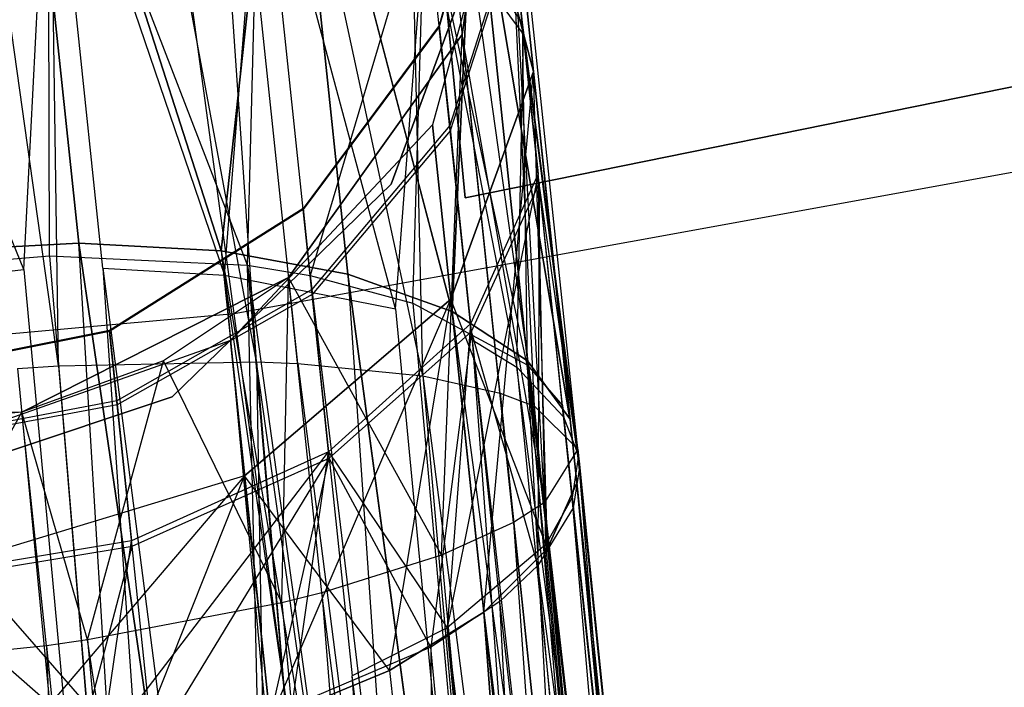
# Model space of a CAD drawing. Extents: x 0.3 to 7.1, y -3.38 to 3.38.
# Tile 351 of 604: x 3.88 to 4.03, y -1.63 to -1.53. Entities that reach past the tile are written whole.
import ezdxf

# ---------------------------------------------------------------- set-up
doc = ezdxf.new("R2010")
doc.units = 0
doc.header["$LTSCALE"] = 2.54
doc.layers.get('0').update_dxf_attribs({"linetype": 'CONTINUOUS'})

# ---------------------------------------------------------------- blocks, each defined once
blk = doc.blocks.new('SINGLES_AVVSTL_STL')
at = {"color": 0}
for p, q in [((3.88132, -1.58188, 61.32648), (3.85471, -1.39184, 61.32545)), ((3.88132, -1.58188, 61.32648), (3.85471, -1.39184, 61.32545)), ((3.91303, -1.58124, 61.33827), (3.87859, -1.39513, 61.33122)), ((3.91303, -1.58124, 61.33827), (3.87859, -1.39513, 61.33122)), ((3.88132, -1.58188, 61.32648), (3.87859, -1.39513, 61.33122)), ((3.88132, -1.58188, 61.32648), (3.87859, -1.39513, 61.33122)), ((3.93967, -1.58348, 61.36034), (3.90099, -1.40404, 61.34243)), ((3.91966, -1.5815, 61.34244), (3.90099, -1.40404, 61.34243)), ((3.93967, -1.58348, 61.36034), (3.90099, -1.40404, 61.34243)), ((3.91966, -1.5815, 61.34244), (3.90099, -1.40404, 61.34243)), ((3.91303, -1.58124, 61.33827), (3.90099, -1.40404, 61.34243)), ((3.91303, -1.58124, 61.33827), (3.90099, -1.40404, 61.34243)), ((3.90944, -1.57351, 5.1494), (3.88664, -1.40514, 5.30457)), ((3.90944, -1.57351, 5.1494), (3.88664, -1.40514, 5.30457)), ((3.95757, -1.58835, 61.3901), (3.9363, -1.43635, 61.37825)), ((3.95207, -1.58625, 61.37828), (3.9363, -1.43635, 61.37825)), ((3.95757, -1.58835, 61.3901), (3.9363, -1.43635, 61.37825)), ((3.95207, -1.58625, 61.37828), (3.9363, -1.43635, 61.37825)), ((3.93967, -1.58348, 61.36034), (3.9363, -1.43635, 61.37825)), ((3.93967, -1.58348, 61.36034), (3.9363, -1.43635, 61.37825)), ((3.87362, -1.45811, 20.15803), (3.88456, -1.56222, 20.07569)), ((3.87362, -1.45811, 20.15803), (3.88456, -1.56222, 20.07569)), ((3.87362, -1.45811, 20.15803), (3.90736, -1.56349, 20.08342)), ((3.87362, -1.45811, 20.15803), (3.90736, -1.56349, 20.08342)), ((3.88456, -1.56222, 20.61318), (3.87362, -1.45811, 20.53083)), ((3.88456, -1.56222, 20.61318), (3.87362, -1.45811, 20.53083)), ((3.90736, -1.56349, 20.60545), (3.87362, -1.45811, 20.53083)), ((3.90736, -1.56349, 20.60545), (3.87362, -1.45811, 20.53083)), ((3.93737, -1.46029, 54.83894), (3.94649, -1.555, 54.83894)), ((3.94649, -1.555, 54.63894), (3.93737, -1.46029, 54.63894)), ((3.94649, -1.555, 54.63894), (3.93737, -1.46029, 54.63894)), ((3.93737, -1.46029, 54.83894), (3.94649, -1.555, 54.83894)), ((3.93737, -1.46029, 20.47364), (3.94649, -1.555, 20.47364)), ((3.94649, -1.555, 20.27364), (3.93737, -1.46029, 20.27364)), ((3.94649, -1.555, 20.27364), (3.93737, -1.46029, 20.27364)), ((3.93737, -1.46029, 20.47364), (3.94649, -1.555, 20.47364)), ((3.91757, -1.47091, 20.17199), (3.90736, -1.56349, 20.08342)), ((3.91757, -1.47091, 20.17199), (3.90736, -1.56349, 20.08342)), ((3.90736, -1.56349, 20.60545), (3.91757, -1.47091, 20.51688)), ((3.90736, -1.56349, 20.60545), (3.91757, -1.47091, 20.51688)), ((3.91757, -1.47091, 20.17199), (3.9277, -1.56722, 20.09581)), ((3.91757, -1.47091, 20.17199), (3.9277, -1.56722, 20.09581)), ((3.91757, -1.47091, 20.17199), (3.9444, -1.5732, 20.11213)), ((3.91757, -1.47091, 20.17199), (3.9444, -1.5732, 20.11213)), ((3.9277, -1.56722, 20.59306), (3.91757, -1.47091, 20.51688)), ((3.9277, -1.56722, 20.59306), (3.91757, -1.47091, 20.51688)), ((3.9444, -1.5732, 20.57673), (3.91757, -1.47091, 20.51688)), ((3.9444, -1.5732, 20.57673), (3.91757, -1.47091, 20.51688)), ((3.95067, -1.47981, 54.62158), (3.95562, -1.52689, 54.56178)), ((3.95067, -1.47981, 54.62158), (3.95562, -1.52689, 54.56178)), ((3.94601, -1.52879, 61.75081), (3.95255, -1.48137, 61.75081)), ((3.95255, -1.48137, 61.42473), (3.94601, -1.52879, 61.47119)), ((3.95255, -1.48137, 61.42473), (3.94601, -1.52879, 61.47119)), ((3.94601, -1.52879, 61.75081), (3.95255, -1.48137, 61.75081)), ((3.95581, -1.52874, 54.89016), (3.9508, -1.48108, 54.83106)), ((3.95581, -1.52874, 54.89016), (3.9508, -1.48108, 54.83106)), ((3.9592, -1.60379, 61.45933), (3.95255, -1.48137, 61.42473)), ((3.9592, -1.60379, 61.45933), (3.95255, -1.48137, 61.42473)), ((3.96451, -1.59523, 61.42377), (3.95255, -1.48137, 61.42473)), ((3.96451, -1.59523, 61.42377), (3.95255, -1.48137, 61.42473)), ((3.95757, -1.58835, 61.3901), (3.95255, -1.48137, 61.42473)), ((3.95757, -1.58835, 61.3901), (3.95255, -1.48137, 61.42473)), ((3.91161, -1.56578, 54.46114), (3.87968, -1.48296, 54.50357)), ((3.91161, -1.56578, 54.46114), (3.87968, -1.48296, 54.50357)), ((3.87987, -1.56425, 54.45034), (3.87968, -1.48296, 54.50357)), ((3.87987, -1.56425, 54.45034), (3.87968, -1.48296, 54.50357)), ((3.87576, -1.56647, 55.00151), (3.87994, -1.48546, 54.94895)), ((3.87576, -1.56647, 55.00151), (3.87994, -1.48546, 54.94895)), ((3.87994, -1.48546, 54.94895), (3.90794, -1.56735, 54.99196)), ((3.88843, -1.56625, 54.99902), (3.87994, -1.48546, 54.94895)), ((3.88843, -1.56625, 54.99902), (3.87994, -1.48546, 54.94895)), ((3.87994, -1.48546, 54.94895), (3.90794, -1.56735, 54.99196)), ((3.87576, -1.56647, 55.00151), (3.84332, -1.48708, 54.95151)), ((3.87576, -1.56647, 55.00151), (3.84332, -1.48708, 54.95151)), ((3.91161, -1.56578, 54.46114), (3.91353, -1.49033, 54.51583)), ((3.91161, -1.56578, 54.46114), (3.91353, -1.49033, 54.51583)), ((3.92164, -1.56741, 54.46711), (3.91353, -1.49033, 54.51583)), ((3.92164, -1.56741, 54.46711), (3.91353, -1.49033, 54.51583)), ((3.95198, -1.49227, 54.69898), (3.94232, -1.52738, 54.70392)), ((3.95198, -1.49227, 54.69898), (3.94232, -1.52738, 54.70392)), ((3.90794, -1.56735, 54.99196), (3.91378, -1.4927, 54.93658)), ((3.90794, -1.56735, 54.99196), (3.91378, -1.4927, 54.93658)), ((3.93531, -1.57278, 54.97326), (3.91378, -1.4927, 54.93658)), ((3.93531, -1.57278, 54.97326), (3.91378, -1.4927, 54.93658)), ((3.95201, -1.49252, 54.75301), (3.94234, -1.52758, 54.74775)), ((3.95201, -1.49252, 54.75301), (3.94234, -1.52758, 54.74775)), ((3.95358, -1.49815, 20.30231), (3.94126, -1.5433, 20.31234)), ((3.95358, -1.49815, 20.38656), (3.94126, -1.5433, 20.37653)), ((3.95358, -1.49815, 20.30231), (3.94126, -1.5433, 20.31234)), ((3.95358, -1.49815, 20.38656), (3.94126, -1.5433, 20.37653)), ((3.94782, -1.49857, 20.1967), (3.9444, -1.5732, 20.11213)), ((3.94782, -1.49857, 20.1967), (3.9444, -1.5732, 20.11213)), ((3.9444, -1.5732, 20.57673), (3.94782, -1.49857, 20.49216)), ((3.9444, -1.5732, 20.57673), (3.94782, -1.49857, 20.49216)), ((3.94782, -1.49857, 20.1967), (3.95649, -1.58108, 20.13144)), ((3.94782, -1.49857, 20.1967), (3.95649, -1.58108, 20.13144)), ((3.94782, -1.49857, 20.1967), (3.96327, -1.5904, 20.15262)), ((3.94782, -1.49857, 20.1967), (3.96327, -1.5904, 20.15262)), ((3.94782, -1.49857, 20.1967), (3.95743, -1.53476, 20.22652)), ((3.95649, -1.58108, 20.55742), (3.94782, -1.49857, 20.49216)), ((3.95649, -1.58108, 20.55742), (3.94782, -1.49857, 20.49216)), ((3.96327, -1.5904, 20.53625), (3.94782, -1.49857, 20.49216)), ((3.96327, -1.5904, 20.53625), (3.94782, -1.49857, 20.49216)), ((3.95743, -1.53476, 20.46236), (3.94782, -1.49857, 20.49216)), ((3.94782, -1.49857, 20.1967), (3.95743, -1.53476, 20.22652)), ((3.95743, -1.53476, 20.46236), (3.94782, -1.49857, 20.49216)), ((3.95358, -1.49815, 20.30231), (3.95743, -1.53476, 20.22652)), ((3.95358, -1.49815, 20.30231), (3.95743, -1.53476, 20.22652)), ((3.95743, -1.53476, 20.46236), (3.95358, -1.49815, 20.38656)), ((3.95743, -1.53476, 20.46236), (3.95358, -1.49815, 20.38656)), ((3.94004, -1.50566, 54.53615), (3.92164, -1.56741, 54.46711)), ((3.94004, -1.50566, 54.53615), (3.92164, -1.56741, 54.46711)), ((3.93812, -1.57183, 54.48084), (3.94004, -1.50566, 54.53615)), ((3.93812, -1.57183, 54.48084), (3.94004, -1.50566, 54.53615)), ((3.95639, -1.58171, 54.50723), (3.94004, -1.50566, 54.53615)), ((3.94004, -1.50566, 54.53615), (3.95562, -1.52689, 54.56178)), ((3.95639, -1.58171, 54.50723), (3.94004, -1.50566, 54.53615)), ((3.94004, -1.50566, 54.53615), (3.95562, -1.52689, 54.56178)), ((3.95149, -1.50679, 61.72336), (3.93464, -1.55276, 61.72336)), ((3.93464, -1.55276, 61.52336), (3.95149, -1.50679, 61.52336)), ((3.93464, -1.55276, 61.52336), (3.95149, -1.50679, 61.52336)), ((3.95149, -1.50679, 61.72336), (3.93464, -1.55276, 61.72336)), ((3.93531, -1.57278, 54.97326), (3.94026, -1.5078, 54.91605)), ((3.93531, -1.57278, 54.97326), (3.94026, -1.5078, 54.91605)), ((3.94026, -1.5078, 54.91605), (3.95478, -1.58213, 54.94752)), ((3.95581, -1.52874, 54.89016), (3.94026, -1.5078, 54.91605)), ((3.94761, -1.57773, 54.95919), (3.94026, -1.5078, 54.91605)), ((3.94761, -1.57773, 54.95919), (3.94026, -1.5078, 54.91605)), ((3.94026, -1.5078, 54.91605), (3.95478, -1.58213, 54.94752)), ((3.95581, -1.52874, 54.89016), (3.94026, -1.5078, 54.91605)), ((3.95405, -1.51198, 54.63901), (3.944, -1.54337, 54.65527)), ((3.95405, -1.51198, 54.63901), (3.944, -1.54337, 54.65527)), ((3.95405, -1.51198, 54.63901), (3.95817, -1.55114, 54.58928)), ((3.95405, -1.51198, 54.63901), (3.95817, -1.55114, 54.58928)), ((3.95416, -1.51304, 54.81324), (3.94409, -1.54423, 54.79662)), ((3.95416, -1.51304, 54.81324), (3.94409, -1.54423, 54.79662)), ((3.95833, -1.55268, 54.86239), (3.95416, -1.51304, 54.81324)), ((3.95833, -1.55268, 54.86239), (3.95416, -1.51304, 54.81324)), ((3.96207, -1.58824, 54.52325), (3.95562, -1.52689, 54.56178)), ((3.96438, -1.59433, 54.53752), (3.95562, -1.52689, 54.56178)), ((3.95562, -1.52689, 54.56178), (3.95639, -1.58171, 54.50723)), ((3.96438, -1.59433, 54.53752), (3.95562, -1.52689, 54.56178)), ((3.95562, -1.52689, 54.56178), (3.96454, -1.59544, 54.54008)), ((3.96207, -1.58824, 54.52325), (3.95562, -1.52689, 54.56178)), ((3.95562, -1.52689, 54.56178), (3.95639, -1.58171, 54.50723)), ((3.96362, -1.60298, 54.5569), (3.95562, -1.52689, 54.56178)), ((3.96461, -1.59656, 54.54262), (3.95562, -1.52689, 54.56178)), ((3.96461, -1.59656, 54.54262), (3.95562, -1.52689, 54.56178)), ((3.95562, -1.52689, 54.56178), (3.96454, -1.59544, 54.54008)), ((3.96362, -1.60298, 54.5569), (3.95562, -1.52689, 54.56178)), ((3.94232, -1.52738, 54.70392), (3.92051, -1.55669, 54.70784)), ((3.94232, -1.52738, 54.70392), (3.92051, -1.55669, 54.70784)), ((3.94234, -1.52758, 54.74775), (3.92053, -1.55686, 54.74359)), ((3.94234, -1.52758, 54.74775), (3.92053, -1.55686, 54.74359)), ((3.94232, -1.52738, 54.70392), (3.944, -1.54337, 54.65527)), ((3.94232, -1.52738, 54.70392), (3.944, -1.54337, 54.65527)), ((3.94234, -1.52758, 54.74775), (3.94232, -1.52738, 54.70392)), ((3.94234, -1.52758, 54.74775), (3.94232, -1.52738, 54.70392)), ((3.94409, -1.54423, 54.79662), (3.94234, -1.52758, 54.74775)), ((3.94409, -1.54423, 54.79662), (3.94234, -1.52758, 54.74775)), ((3.95478, -1.58213, 54.94752), (3.95581, -1.52874, 54.89016)), ((3.95478, -1.58213, 54.94752), (3.95581, -1.52874, 54.89016)), ((3.96472, -1.59716, 54.91094), (3.95581, -1.52874, 54.89016)), ((3.95581, -1.52874, 54.89016), (3.96458, -1.59616, 54.91328)), ((3.96472, -1.59716, 54.91094), (3.95581, -1.52874, 54.89016)), ((3.96479, -1.59818, 54.90861), (3.95581, -1.52874, 54.89016)), ((3.96479, -1.59818, 54.90861), (3.95581, -1.52874, 54.89016)), ((3.95833, -1.55268, 54.86239), (3.95581, -1.52874, 54.89016)), ((3.96226, -1.59004, 54.92779), (3.95581, -1.52874, 54.89016)), ((3.96226, -1.59004, 54.92779), (3.95581, -1.52874, 54.89016)), ((3.95581, -1.52874, 54.89016), (3.96458, -1.59616, 54.91328)), ((3.95833, -1.55268, 54.86239), (3.95581, -1.52874, 54.89016)), ((3.91819, -1.56774, 61.75081), (3.94601, -1.52879, 61.75081)), ((3.94601, -1.52879, 61.47119), (3.91819, -1.56774, 61.50702)), ((3.94601, -1.52879, 61.47119), (3.91819, -1.56774, 61.50702)), ((3.91819, -1.56774, 61.75081), (3.94601, -1.52879, 61.75081)), ((3.9427, -1.61222, 61.48909), (3.94601, -1.52879, 61.47119)), ((3.9427, -1.61222, 61.48909), (3.94601, -1.52879, 61.47119)), ((3.95424, -1.60697, 61.47117), (3.94601, -1.52879, 61.47119)), ((3.95424, -1.60697, 61.47117), (3.94601, -1.52879, 61.47119)), ((3.9592, -1.60379, 61.45933), (3.94601, -1.52879, 61.47119)), ((3.9592, -1.60379, 61.45933), (3.94601, -1.52879, 61.47119)), ((3.94601, -1.52879, 61.47119), (3.94601, -1.52879, 61.75081)), ((3.94601, -1.52879, 61.47119), (3.94601, -1.52879, 61.75081)), ((3.94649, -1.555, 54.63894), (4.07358, -1.52914, 54.63894)), ((4.07358, -1.52914, 54.83894), (3.94649, -1.555, 54.83894)), ((4.07358, -1.52914, 54.83894), (3.94649, -1.555, 54.83894)), ((3.94649, -1.555, 54.63894), (4.07358, -1.52914, 54.63894)), ((3.94649, -1.555, 20.27364), (4.07358, -1.52914, 20.27364)), ((4.07358, -1.52914, 20.47364), (3.94649, -1.555, 20.47364)), ((4.07358, -1.52914, 20.47364), (3.94649, -1.555, 20.47364)), ((3.94649, -1.555, 20.27364), (4.07358, -1.52914, 20.27364)), ((3.95743, -1.53476, 20.22652), (3.94419, -1.57119, 20.25459)), ((3.94419, -1.57119, 20.43428), (3.95743, -1.53476, 20.46236)), ((3.95743, -1.53476, 20.22652), (3.94419, -1.57119, 20.25459)), ((3.94419, -1.57119, 20.43428), (3.95743, -1.53476, 20.46236)), ((3.94946, -1.62137, 20.2149), (3.95743, -1.53476, 20.22652)), ((3.94946, -1.62137, 20.2149), (3.95743, -1.53476, 20.22652)), ((3.95743, -1.53476, 20.22652), (3.96327, -1.5904, 20.15262)), ((3.95743, -1.53476, 20.22652), (3.96435, -1.60062, 20.17442)), ((3.95743, -1.53476, 20.22652), (3.96327, -1.5904, 20.15262)), ((3.96327, -1.5904, 20.53625), (3.95743, -1.53476, 20.46236)), ((3.95965, -1.61115, 20.1956), (3.95743, -1.53476, 20.22652)), ((3.95965, -1.61115, 20.1956), (3.95743, -1.53476, 20.22652)), ((3.95743, -1.53476, 20.22652), (3.96435, -1.60062, 20.17442)), ((3.96327, -1.5904, 20.53625), (3.95743, -1.53476, 20.46236)), ((3.96435, -1.60062, 20.51445), (3.95743, -1.53476, 20.46236)), ((3.96435, -1.60062, 20.51445), (3.95743, -1.53476, 20.46236)), ((3.95965, -1.61115, 20.49327), (3.95743, -1.53476, 20.46236)), ((3.95965, -1.61115, 20.49327), (3.95743, -1.53476, 20.46236)), ((3.94126, -1.5433, 20.31234), (3.90886, -1.57781, 20.31945)), ((3.94126, -1.5433, 20.37653), (3.90886, -1.57781, 20.36942)), ((3.94126, -1.5433, 20.31234), (3.90886, -1.57781, 20.31945)), ((3.94126, -1.5433, 20.37653), (3.90886, -1.57781, 20.36942)), ((3.944, -1.54337, 54.65527), (3.92188, -1.56974, 54.66815)), ((3.944, -1.54337, 54.65527), (3.92188, -1.56974, 54.66815)), ((3.94409, -1.54423, 54.79662), (3.92195, -1.57044, 54.78345)), ((3.94409, -1.54423, 54.79662), (3.92195, -1.57044, 54.78345)), ((3.94126, -1.5433, 20.31234), (3.94419, -1.57119, 20.25459)), ((3.94126, -1.5433, 20.31234), (3.94419, -1.57119, 20.25459)), ((3.94126, -1.5433, 20.37653), (3.94126, -1.5433, 20.31234)), ((3.94126, -1.5433, 20.37653), (3.94126, -1.5433, 20.31234)), ((3.94419, -1.57119, 20.43428), (3.94126, -1.5433, 20.37653)), ((3.94419, -1.57119, 20.43428), (3.94126, -1.5433, 20.37653)), ((3.944, -1.54337, 54.65527), (3.94734, -1.57514, 54.61491)), ((3.944, -1.54337, 54.65527), (3.94734, -1.57514, 54.61491)), ((3.94747, -1.57639, 54.8365), (3.94409, -1.54423, 54.79662)), ((3.94747, -1.57639, 54.8365), (3.94409, -1.54423, 54.79662)), ((3.90944, -1.57351, 5.1494), (4.04964, -1.54807, 5.1494)), ((3.90944, -1.57351, 5.1494), (4.04964, -1.54807, 5.1494)), ((3.95817, -1.55114, 54.58928), (3.94358, -1.62388, 54.59938)), ((3.95817, -1.55114, 54.58928), (3.94358, -1.62388, 54.59938)), ((3.95817, -1.55114, 54.58928), (3.94734, -1.57514, 54.61491)), ((3.95817, -1.55114, 54.58928), (3.94734, -1.57514, 54.61491)), ((3.95942, -1.61052, 54.57294), (3.95817, -1.55114, 54.58928)), ((3.95942, -1.61052, 54.57294), (3.95817, -1.55114, 54.58928)), ((3.96362, -1.60298, 54.5569), (3.95817, -1.55114, 54.58928)), ((3.96362, -1.60298, 54.5569), (3.95817, -1.55114, 54.58928)), ((3.93464, -1.55276, 61.72336), (3.89952, -1.58686, 61.72336)), ((3.89952, -1.58686, 61.52336), (3.93464, -1.55276, 61.52336)), ((3.89952, -1.58686, 61.52336), (3.93464, -1.55276, 61.52336)), ((3.93464, -1.55276, 61.72336), (3.89952, -1.58686, 61.72336)), ((3.93464, -1.55276, 61.52336), (3.93464, -1.55276, 61.72336)), ((3.93464, -1.55276, 61.52336), (3.93464, -1.55276, 61.72336)), ((3.94747, -1.57639, 54.8365), (3.95833, -1.55268, 54.86239)), ((3.94747, -1.57639, 54.8365), (3.95833, -1.55268, 54.86239)), ((3.95833, -1.55268, 54.86239), (3.95812, -1.61387, 54.87433)), ((3.95833, -1.55268, 54.86239), (3.95812, -1.61387, 54.87433)), ((3.96479, -1.59818, 54.90861), (3.95833, -1.55268, 54.86239)), ((3.96479, -1.59818, 54.90861), (3.95833, -1.55268, 54.86239)), ((3.96379, -1.60463, 54.89408), (3.95833, -1.55268, 54.86239)), ((3.96379, -1.60463, 54.89408), (3.95833, -1.55268, 54.86239)), ((3.94649, -1.555, 54.83894), (3.94649, -1.555, 54.63894)), ((3.94649, -1.555, 54.83894), (3.94649, -1.555, 54.63894)), ((3.94649, -1.555, 20.47364), (3.94649, -1.555, 20.27364)), ((3.94649, -1.555, 20.47364), (3.94649, -1.555, 20.27364)), ((3.92051, -1.55669, 54.70784), (3.88949, -1.57625, 54.7102)), ((3.92051, -1.55669, 54.70784), (3.88949, -1.57625, 54.7102)), ((3.92053, -1.55686, 54.74359), (3.8895, -1.57639, 54.74108)), ((3.92053, -1.55686, 54.74359), (3.8895, -1.57639, 54.74108)), ((3.92051, -1.55669, 54.70784), (3.92188, -1.56974, 54.66815)), ((3.92051, -1.55669, 54.70784), (3.92188, -1.56974, 54.66815)), ((3.92053, -1.55686, 54.74359), (3.92051, -1.55669, 54.70784)), ((3.92053, -1.55686, 54.74359), (3.92051, -1.55669, 54.70784)), ((3.92195, -1.57044, 54.78345), (3.92053, -1.55686, 54.74359)), ((3.92195, -1.57044, 54.78345), (3.92053, -1.55686, 54.74359)), ((3.88456, -1.56222, 20.07569), (3.86063, -1.56349, 20.07306)), ((3.86063, -1.56349, 20.61581), (3.88456, -1.56222, 20.61318)), ((3.88456, -1.56222, 20.07569), (3.86063, -1.56349, 20.07306)), ((3.86063, -1.56349, 20.61581), (3.88456, -1.56222, 20.61318)), ((3.90736, -1.56349, 20.08342), (3.88456, -1.56222, 20.07569)), ((3.88456, -1.56222, 20.61318), (3.90736, -1.56349, 20.60545)), ((3.88456, -1.56222, 20.07569), (3.96451, -2.10728, 19.74558)), ((3.88456, -1.56222, 20.07569), (3.96451, -2.10728, 19.74558)), ((3.90736, -1.56349, 20.08342), (3.88456, -1.56222, 20.07569)), ((3.91755, -2.1051, 20.95229), (3.88456, -1.56222, 20.61318)), ((3.91755, -2.1051, 20.95229), (3.88456, -1.56222, 20.61318)), ((3.96451, -2.10728, 20.94329), (3.88456, -1.56222, 20.61318)), ((3.88456, -1.56222, 20.61318), (3.90736, -1.56349, 20.60545)), ((3.96451, -2.10728, 20.94329), (3.88456, -1.56222, 20.61318)), ((3.85168, -1.56664, 54.44905), (3.87987, -1.56425, 54.45034)), ((3.85168, -1.56664, 54.44905), (3.87987, -1.56425, 54.45034)), ((3.87987, -1.56425, 54.45034), (3.9231, -2.08253, 54.13054)), ((3.87987, -1.56425, 54.45034), (3.9231, -2.08253, 54.13054)), ((3.87987, -1.56425, 54.45034), (3.91161, -1.56578, 54.46114)), ((3.87987, -1.56425, 54.45034), (3.91161, -1.56578, 54.46114)), ((3.9277, -1.56722, 20.09581), (3.90736, -1.56349, 20.08342)), ((3.90736, -1.56349, 20.60545), (3.9277, -1.56722, 20.59306)), ((3.90736, -1.56349, 20.08342), (3.96451, -2.10728, 19.74558)), ((3.90736, -1.56349, 20.08342), (3.96451, -2.10728, 19.74558)), ((3.90736, -1.56349, 20.08342), (4.00219, -2.12305, 19.77053)), ((3.9277, -1.56722, 20.09581), (3.90736, -1.56349, 20.08342)), ((3.90736, -1.56349, 20.08342), (4.00219, -2.12305, 19.77053)), ((3.90736, -1.56349, 20.60545), (3.9277, -1.56722, 20.59306)), ((3.90736, -1.56349, 20.60545), (3.96451, -2.10728, 20.94329)), ((3.90736, -1.56349, 20.60545), (3.96451, -2.10728, 20.94329)), ((3.84241, -1.57026, 55.00088), (3.87576, -1.56647, 55.00151)), ((3.84241, -1.57026, 55.00088), (3.87576, -1.56647, 55.00151)), ((3.87576, -1.56647, 55.00151), (3.92543, -2.10469, 55.337)), ((3.87576, -1.56647, 55.00151), (3.92543, -2.10469, 55.337)), ((3.88843, -1.56625, 54.99902), (3.92543, -2.10469, 55.337)), ((3.88843, -1.56625, 54.99902), (3.90794, -1.56735, 54.99196)), ((3.88843, -1.56625, 54.99902), (3.90794, -1.56735, 54.99196)), ((3.88843, -1.56625, 54.99902), (3.95825, -2.10633, 55.33057)), ((3.88843, -1.56625, 54.99902), (3.95825, -2.10633, 55.33057)), ((3.88843, -1.56625, 54.99902), (3.92543, -2.10469, 55.337)), ((3.91161, -1.56578, 54.46114), (3.95591, -2.08411, 54.13703)), ((3.9231, -2.08253, 54.13054), (3.91161, -1.56578, 54.46114)), ((3.91161, -1.56578, 54.46114), (3.95591, -2.08411, 54.13703)), ((3.91161, -1.56578, 54.46114), (3.98478, -2.09234, 54.15157)), ((3.91161, -1.56578, 54.46114), (3.98478, -2.09234, 54.15157)), ((3.91161, -1.56578, 54.46114), (3.92164, -1.56741, 54.46711)), ((3.9231, -2.08253, 54.13054), (3.91161, -1.56578, 54.46114)), ((3.91161, -1.56578, 54.46114), (3.92164, -1.56741, 54.46711)), ((3.87546, -1.58929, 61.75081), (3.91819, -1.56774, 61.75081)), ((3.91819, -1.56774, 61.75081), (3.87546, -1.58929, 61.52399)), ((3.91819, -1.56774, 61.75081), (3.87546, -1.58929, 61.52399)), ((3.87546, -1.58929, 61.75081), (3.91819, -1.56774, 61.75081)), ((3.91819, -1.56774, 61.50702), (3.89814, -1.58111, 61.51823)), ((3.91819, -1.56774, 61.50702), (3.89814, -1.58111, 61.51823)), ((3.91819, -1.56774, 61.75081), (3.89814, -1.58111, 61.51823)), ((3.91819, -1.56774, 61.75081), (3.89814, -1.58111, 61.51823)), ((3.90794, -1.56735, 54.99196), (3.93531, -1.57278, 54.97326)), ((3.98713, -2.11471, 55.31614), (3.90794, -1.56735, 54.99196)), ((3.90794, -1.56735, 54.99196), (3.95825, -2.10633, 55.33057)), ((3.90794, -1.56735, 54.99196), (3.95825, -2.10633, 55.33057)), ((3.90794, -1.56735, 54.99196), (3.93531, -1.57278, 54.97326)), ((3.98713, -2.11471, 55.31614), (3.90794, -1.56735, 54.99196)), ((3.91712, -1.61987, 61.51116), (3.91819, -1.56774, 61.50702)), ((3.91712, -1.61987, 61.51116), (3.91819, -1.56774, 61.50702)), ((3.92353, -1.61827, 61.50701), (3.91819, -1.56774, 61.50702)), ((3.92353, -1.61827, 61.50701), (3.91819, -1.56774, 61.50702)), ((3.9427, -1.61222, 61.48909), (3.91819, -1.56774, 61.50702)), ((3.9427, -1.61222, 61.48909), (3.91819, -1.56774, 61.50702)), ((3.91819, -1.56774, 61.50702), (3.91819, -1.56774, 61.75081)), ((3.91819, -1.56774, 61.50702), (3.91819, -1.56774, 61.75081)), ((3.92164, -1.56741, 54.46711), (3.98478, -2.09234, 54.15157)), ((3.92164, -1.56741, 54.46711), (3.98478, -2.09234, 54.15157)), ((3.92164, -1.56741, 54.46711), (3.93812, -1.57183, 54.48084)), ((3.92164, -1.56741, 54.46711), (3.93812, -1.57183, 54.48084)), ((3.9444, -1.5732, 20.11213), (3.9277, -1.56722, 20.09581)), ((3.9277, -1.56722, 20.59306), (3.9444, -1.5732, 20.57673)), ((3.9277, -1.56722, 20.09581), (4.00219, -2.12305, 19.77053)), ((3.9277, -1.56722, 20.09581), (4.00219, -2.12305, 19.77053)), ((3.9444, -1.5732, 20.11213), (3.9277, -1.56722, 20.09581)), ((4.00219, -2.12305, 20.91834), (3.9277, -1.56722, 20.59306)), ((3.9277, -1.56722, 20.59306), (3.96451, -2.10728, 20.94329)), ((3.9277, -1.56722, 20.59306), (3.96451, -2.10728, 20.94329)), ((3.9277, -1.56722, 20.59306), (3.9444, -1.5732, 20.57673)), ((4.00219, -2.12305, 20.91834), (3.9277, -1.56722, 20.59306)), ((3.92188, -1.56974, 54.66815), (3.89067, -1.58752, 54.67592)), ((3.92188, -1.56974, 54.66815), (3.89067, -1.58752, 54.67592)), ((3.92188, -1.56974, 54.66815), (3.9246, -1.59565, 54.63523)), ((3.92188, -1.56974, 54.66815), (3.9246, -1.59565, 54.63523)), ((3.92195, -1.57044, 54.78345), (3.89073, -1.58812, 54.7755)), ((3.92195, -1.57044, 54.78345), (3.89073, -1.58812, 54.7755)), ((3.91114, -1.59952, 20.27451), (3.94419, -1.57119, 20.25459)), ((3.94419, -1.57119, 20.43428), (3.91114, -1.59952, 20.41436)), ((3.91114, -1.59952, 20.27451), (3.94419, -1.57119, 20.25459)), ((3.94419, -1.57119, 20.43428), (3.91114, -1.59952, 20.41436)), ((3.91525, -1.63857, 20.24362), (3.94419, -1.57119, 20.25459)), ((3.91525, -1.63857, 20.24362), (3.94419, -1.57119, 20.25459)), ((3.92471, -1.59667, 54.81598), (3.92195, -1.57044, 54.78345)), ((3.92471, -1.59667, 54.81598), (3.92195, -1.57044, 54.78345)), ((3.93437, -1.63069, 20.23123), (3.94419, -1.57119, 20.25459)), ((3.93437, -1.63069, 20.23123), (3.94419, -1.57119, 20.25459)), ((3.93437, -1.63069, 20.45764), (3.94419, -1.57119, 20.43428)), ((3.93437, -1.63069, 20.45764), (3.94419, -1.57119, 20.43428)), ((3.94419, -1.57119, 20.25459), (3.94946, -1.62137, 20.2149)), ((3.95965, -1.61115, 20.49327), (3.94419, -1.57119, 20.43428)), ((3.94419, -1.57119, 20.25459), (3.94946, -1.62137, 20.2149)), ((3.94946, -1.62137, 20.47396), (3.94419, -1.57119, 20.43428)), ((3.95965, -1.61115, 20.49327), (3.94419, -1.57119, 20.43428)), ((3.94946, -1.62137, 20.47396), (3.94419, -1.57119, 20.43428)), ((3.93531, -1.57278, 54.97326), (3.98713, -2.11471, 55.31614)), ((3.93531, -1.57278, 54.97326), (3.98713, -2.11471, 55.31614)), ((3.93812, -1.57183, 54.48084), (3.98478, -2.09234, 54.15157)), ((3.93812, -1.57183, 54.48084), (3.95639, -1.58171, 54.50723)), ((3.93812, -1.57183, 54.48084), (3.98478, -2.09234, 54.15157)), ((3.93812, -1.57183, 54.48084), (3.95639, -1.58171, 54.50723)), ((3.76754, -1.58628, 5.1494), (3.90944, -1.57351, 5.1494)), ((3.76754, -1.58628, 5.1494), (3.90944, -1.57351, 5.1494)), ((3.93048, -1.72882, 4.98093), (3.90944, -1.57351, 5.1494)), ((3.93048, -1.72882, 4.98093), (3.90944, -1.57351, 5.1494)), ((3.95649, -1.58108, 20.13144), (3.9444, -1.5732, 20.11213)), ((3.9444, -1.5732, 20.57673), (3.95649, -1.58108, 20.55742)), ((3.9444, -1.5732, 20.11213), (4.00219, -2.12305, 19.77053)), ((3.9444, -1.5732, 20.11213), (4.00219, -2.12305, 19.77053)), ((3.9444, -1.5732, 20.11213), (4.02196, -2.14879, 19.8057)), ((3.9444, -1.5732, 20.11213), (4.02196, -2.14879, 19.8057)), ((3.95649, -1.58108, 20.13144), (3.9444, -1.5732, 20.11213)), ((3.9444, -1.5732, 20.57673), (3.95649, -1.58108, 20.55742)), ((3.9444, -1.5732, 20.57673), (4.00219, -2.12305, 20.91834)), ((3.9444, -1.5732, 20.57673), (4.00219, -2.12305, 20.91834)), ((3.94734, -1.57514, 54.61491), (3.9246, -1.59565, 54.63523)), ((3.94734, -1.57514, 54.61491), (3.9246, -1.59565, 54.63523)), ((3.94734, -1.57514, 54.61491), (3.94358, -1.62388, 54.59938)), ((3.94734, -1.57514, 54.61491), (3.94358, -1.62388, 54.59938)), ((3.88949, -1.57625, 54.7102), (3.85344, -1.58341, 54.71069)), ((3.88949, -1.57625, 54.7102), (3.85344, -1.58341, 54.71069)), ((3.8895, -1.57639, 54.74108), (3.85346, -1.58355, 54.74056)), ((3.8895, -1.57639, 54.74108), (3.85346, -1.58355, 54.74056)), ((3.88949, -1.57625, 54.7102), (3.89067, -1.58752, 54.67592)), ((3.88949, -1.57625, 54.7102), (3.89067, -1.58752, 54.67592)), ((3.8895, -1.57639, 54.74108), (3.88949, -1.57625, 54.7102)), ((3.8895, -1.57639, 54.74108), (3.88949, -1.57625, 54.7102)), ((3.89073, -1.58812, 54.7755), (3.8895, -1.57639, 54.74108)), ((3.89073, -1.58812, 54.7755), (3.8895, -1.57639, 54.74108)), ((3.92471, -1.59667, 54.81598), (3.94747, -1.57639, 54.8365)), ((3.92471, -1.59667, 54.81598), (3.94747, -1.57639, 54.8365)), ((3.94747, -1.57639, 54.8365), (3.941, -1.62695, 54.84854)), ((3.94747, -1.57639, 54.8365), (3.941, -1.62695, 54.84854)), ((3.95812, -1.61387, 54.87433), (3.94747, -1.57639, 54.8365)), ((3.95812, -1.61387, 54.87433), (3.94747, -1.57639, 54.8365)), ((3.95202, -1.61962, 54.86264), (3.94747, -1.57639, 54.8365)), ((3.95202, -1.61962, 54.86264), (3.94747, -1.57639, 54.8365)), ((3.90886, -1.57781, 20.31945), (3.86381, -1.59377, 20.32202)), ((3.90886, -1.57781, 20.36942), (3.86381, -1.59377, 20.36685)), ((3.90886, -1.57781, 20.31945), (3.86381, -1.59377, 20.32202)), ((3.90886, -1.57781, 20.36942), (3.86381, -1.59377, 20.36685)), ((3.90886, -1.57781, 20.31945), (3.91114, -1.59952, 20.27451)), ((3.90886, -1.57781, 20.36942), (3.90886, -1.57781, 20.31945)), ((3.91114, -1.59952, 20.41436), (3.90886, -1.57781, 20.36942)), ((3.90886, -1.57781, 20.31945), (3.91114, -1.59952, 20.27451)), ((3.90886, -1.57781, 20.36942), (3.90886, -1.57781, 20.31945)), ((3.91114, -1.59952, 20.41436), (3.90886, -1.57781, 20.36942)), ((3.94761, -1.57773, 54.95919), (3.98713, -2.11471, 55.31614)), ((3.94761, -1.57773, 54.95919), (3.95478, -1.58213, 54.94752)), ((3.94761, -1.57773, 54.95919), (3.95478, -1.58213, 54.94752)), ((3.94761, -1.57773, 54.95919), (4.00922, -2.1291, 55.29501)), ((3.94761, -1.57773, 54.95919), (4.00922, -2.1291, 55.29501)), ((3.94761, -1.57773, 54.95919), (3.98713, -2.11471, 55.31614)), ((3.87473, -1.58234, 61.32545), (3.88132, -1.58188, 61.32648)), ((3.87473, -1.58234, 61.32545), (3.88132, -1.58188, 61.32648)), ((3.87473, -1.58234, 61.32545), (3.92132, -2.06559, 61.02822)), ((3.87473, -1.58234, 61.32545), (3.92132, -2.06559, 61.02822)), ((3.89814, -1.58111, 61.51823), (3.87546, -1.58929, 61.52399)), ((3.89814, -1.58111, 61.51823), (3.87546, -1.58929, 61.52399)), ((3.88132, -1.58188, 61.32648), (3.91303, -1.58124, 61.33827)), ((3.88132, -1.58188, 61.32648), (3.91303, -1.58124, 61.33827)), ((3.88132, -1.58188, 61.32648), (3.92132, -2.06559, 61.02822)), ((3.88132, -1.58188, 61.32648), (3.92132, -2.06559, 61.02822)), ((3.88599, -1.6258, 61.52296), (3.89814, -1.58111, 61.51823)), ((3.88599, -1.6258, 61.52296), (3.89814, -1.58111, 61.51823)), ((3.91712, -1.61987, 61.51116), (3.89814, -1.58111, 61.51823)), ((3.91712, -1.61987, 61.51116), (3.89814, -1.58111, 61.51823)), ((3.91303, -1.58124, 61.33827), (3.91966, -1.5815, 61.34244)), ((3.98298, -2.07524, 61.04937), (3.91303, -1.58124, 61.33827)), ((3.91303, -1.58124, 61.33827), (3.92132, -2.06559, 61.02822)), ((3.91303, -1.58124, 61.33827), (3.92132, -2.06559, 61.02822)), ((3.91303, -1.58124, 61.33827), (3.95412, -2.06711, 61.03475)), ((3.91303, -1.58124, 61.33827), (3.95412, -2.06711, 61.03475)), ((3.98298, -2.07524, 61.04937), (3.91303, -1.58124, 61.33827)), ((3.91303, -1.58124, 61.33827), (3.91966, -1.5815, 61.34244)), ((3.91966, -1.5815, 61.34244), (3.98298, -2.07524, 61.04937)), ((3.91966, -1.5815, 61.34244), (3.98298, -2.07524, 61.04937)), ((3.91966, -1.5815, 61.34244), (3.93967, -1.58348, 61.36034)), ((3.91966, -1.5815, 61.34244), (3.93967, -1.58348, 61.36034)), ((3.95478, -1.58213, 54.94752), (3.96226, -1.59004, 54.92779)), ((3.99225, -1.87028, 55.07672), (3.95478, -1.58213, 54.94752)), ((3.95478, -1.58213, 54.94752), (4.00922, -2.1291, 55.29501)), ((3.95478, -1.58213, 54.94752), (4.00922, -2.1291, 55.29501)), ((3.95478, -1.58213, 54.94752), (3.96226, -1.59004, 54.92779)), ((3.99225, -1.87028, 55.07672), (3.95478, -1.58213, 54.94752)), ((4.00685, -2.10652, 54.17286), (3.95639, -1.58171, 54.50723)), ((3.95639, -1.58171, 54.50723), (4.01894, -2.12428, 54.19742)), ((3.95639, -1.58171, 54.50723), (3.96207, -1.58824, 54.52325)), ((3.95639, -1.58171, 54.50723), (4.01894, -2.12428, 54.19742)), ((3.95639, -1.58171, 54.50723), (3.98478, -2.09234, 54.15157)), ((3.95639, -1.58171, 54.50723), (3.98478, -2.09234, 54.15157)), ((4.00685, -2.10652, 54.17286), (3.95639, -1.58171, 54.50723)), ((3.95639, -1.58171, 54.50723), (3.96207, -1.58824, 54.52325)), ((3.96327, -1.5904, 20.15262), (3.95649, -1.58108, 20.13144)), ((3.95649, -1.58108, 20.55742), (3.96327, -1.5904, 20.53625)), ((3.95649, -1.58108, 20.13144), (4.02196, -2.14879, 19.8057)), ((3.96327, -1.5904, 20.15262), (3.95649, -1.58108, 20.13144)), ((3.95649, -1.58108, 20.13144), (4.02196, -2.14879, 19.8057)), ((4.02196, -2.14879, 20.88316), (3.95649, -1.58108, 20.55742)), ((3.95649, -1.58108, 20.55742), (4.00219, -2.12305, 20.91834)), ((3.95649, -1.58108, 20.55742), (4.00219, -2.12305, 20.91834)), ((3.95649, -1.58108, 20.55742), (3.96327, -1.5904, 20.53625)), ((4.02196, -2.14879, 20.88316), (3.95649, -1.58108, 20.55742)), ((3.93967, -1.58348, 61.36034), (3.98298, -2.07524, 61.04937)), ((3.93967, -1.58348, 61.36034), (3.98298, -2.07524, 61.04937)), ((3.93967, -1.58348, 61.36034), (4.00503, -2.08926, 61.07078)), ((3.93967, -1.58348, 61.36034), (4.00503, -2.08926, 61.07078)), ((3.93967, -1.58348, 61.36034), (3.95207, -1.58625, 61.37828)), ((3.93967, -1.58348, 61.36034), (3.95207, -1.58625, 61.37828)), ((3.89952, -1.58686, 61.72336), (3.85308, -1.60235, 61.72336)), ((3.85308, -1.60235, 61.52336), (3.89952, -1.58686, 61.52336)), ((3.85308, -1.60235, 61.52336), (3.89952, -1.58686, 61.52336)), ((3.89952, -1.58686, 61.72336), (3.85308, -1.60235, 61.72336)), ((3.89952, -1.58686, 61.52336), (3.89952, -1.58686, 61.72336)), ((3.89952, -1.58686, 61.52336), (3.89952, -1.58686, 61.72336)), ((3.95207, -1.58625, 61.37828), (4.00503, -2.08926, 61.07078)), ((3.95207, -1.58625, 61.37828), (4.00503, -2.08926, 61.07078)), ((3.95207, -1.58625, 61.37828), (3.95757, -1.58835, 61.3901)), ((3.95207, -1.58625, 61.37828), (3.95757, -1.58835, 61.3901)), ((3.8276, -1.58852, 61.75081), (3.87546, -1.58929, 61.75081)), ((3.8276, -1.58852, 61.75081), (3.87546, -1.58929, 61.75081)), ((3.89067, -1.58752, 54.67592), (3.85459, -1.59431, 54.67753)), ((3.89067, -1.58752, 54.67592), (3.85459, -1.59431, 54.67753)), ((3.89073, -1.58812, 54.7755), (3.85465, -1.59489, 54.77386)), ((3.89073, -1.58812, 54.7755), (3.85465, -1.59489, 54.77386)), ((3.89067, -1.58752, 54.67592), (3.89302, -1.6099, 54.64749)), ((3.89067, -1.58752, 54.67592), (3.89302, -1.6099, 54.64749)), ((3.89311, -1.61078, 54.8036), (3.89073, -1.58812, 54.7755)), ((3.89311, -1.61078, 54.8036), (3.89073, -1.58812, 54.7755)), ((4.00503, -2.08926, 61.07078), (3.95757, -1.58835, 61.3901)), ((3.95757, -1.58835, 61.3901), (3.96451, -1.59523, 61.42377)), ((4.00503, -2.08926, 61.07078), (3.95757, -1.58835, 61.3901)), ((3.95757, -1.58835, 61.3901), (3.96451, -1.59523, 61.42377)), ((3.96207, -1.58824, 54.52325), (4.01894, -2.12428, 54.19742)), ((3.96207, -1.58824, 54.52325), (4.01894, -2.12428, 54.19742)), ((3.87546, -1.58929, 61.52399), (3.85148, -1.59181, 61.52399)), ((3.87546, -1.58929, 61.75081), (3.85148, -1.59181, 61.52399)), ((3.87546, -1.58929, 61.52399), (3.85148, -1.59181, 61.52399)), ((3.87546, -1.58929, 61.75081), (3.85148, -1.59181, 61.52399)), ((3.8531, -1.62942, 61.52368), (3.87546, -1.58929, 61.52399)), ((3.8531, -1.62942, 61.52368), (3.87546, -1.58929, 61.52399)), ((3.8794, -1.62673, 61.52399), (3.87546, -1.58929, 61.52399)), ((3.8794, -1.62673, 61.52399), (3.87546, -1.58929, 61.52399)), ((3.88599, -1.6258, 61.52296), (3.87546, -1.58929, 61.52399)), ((3.88599, -1.6258, 61.52296), (3.87546, -1.58929, 61.52399)), ((3.87546, -1.58929, 61.75081), (3.87546, -1.58929, 61.52399)), ((3.87546, -1.58929, 61.75081), (3.87546, -1.58929, 61.52399)), ((3.96226, -1.59004, 54.92779), (3.96458, -1.59616, 54.91328)), ((3.96226, -1.59004, 54.92779), (3.96458, -1.59616, 54.91328)), ((3.96226, -1.59004, 54.92779), (3.99225, -1.87028, 55.07672)), ((3.96226, -1.59004, 54.92779), (3.99225, -1.87028, 55.07672)), ((3.96327, -1.5904, 20.15262), (4.02196, -2.14879, 19.8057)), ((3.96327, -1.5904, 20.53625), (4.02196, -2.14879, 20.88316)), ((3.96327, -1.5904, 20.15262), (4.02196, -2.14879, 19.8057)), ((3.96327, -1.5904, 20.53625), (4.02196, -2.14879, 20.88316)), ((3.96438, -1.59433, 54.53752), (4.01894, -2.12428, 54.19742)), ((3.96438, -1.59433, 54.53752), (4.01894, -2.12428, 54.19742)), ((3.96438, -1.59433, 54.53752), (4.02089, -2.14281, 54.22159)), ((3.96438, -1.59433, 54.53752), (4.02089, -2.14281, 54.22159)), ((3.96438, -1.59433, 54.53752), (3.96454, -1.59544, 54.54008)), ((3.96438, -1.59433, 54.53752), (3.96454, -1.59544, 54.54008)), ((3.88817, -1.64324, 54.62996), (3.9246, -1.59565, 54.63523)), ((3.88817, -1.64324, 54.62996), (3.9246, -1.59565, 54.63523)), ((3.9246, -1.59565, 54.63523), (3.89302, -1.6099, 54.64749)), ((3.9246, -1.59565, 54.63523), (3.89302, -1.6099, 54.64749)), ((3.91891, -1.63521, 54.61912), (3.9246, -1.59565, 54.63523)), ((3.91891, -1.63521, 54.61912), (3.9246, -1.59565, 54.63523)), ((3.9246, -1.59565, 54.63523), (3.92838, -1.63157, 54.61314)), ((3.9246, -1.59565, 54.63523), (3.94358, -1.62388, 54.59938)), ((3.9246, -1.59565, 54.63523), (3.94358, -1.62388, 54.59938)), ((3.9246, -1.59565, 54.63523), (3.92838, -1.63157, 54.61314)), ((3.96451, -1.59523, 61.42377), (3.9592, -1.60379, 61.45933)), ((3.96451, -1.59523, 61.42377), (3.9592, -1.60379, 61.45933)), ((3.96461, -1.59656, 54.54262), (3.96362, -1.60298, 54.5569)), ((3.96461, -1.59656, 54.54262), (3.96362, -1.60298, 54.5569)), ((3.96451, -1.59523, 61.42377), (4.01904, -2.12518, 61.11979)), ((4.01711, -2.10683, 61.09548), (3.96451, -1.59523, 61.42377)), ((3.96451, -1.59523, 61.42377), (4.01904, -2.12518, 61.11979)), ((4.01711, -2.10683, 61.09548), (3.96451, -1.59523, 61.42377)), ((4.00503, -2.08926, 61.07078), (3.96451, -1.59523, 61.42377)), ((4.00503, -2.08926, 61.07078), (3.96451, -1.59523, 61.42377)), ((3.96454, -1.59544, 54.54008), (4.02089, -2.14281, 54.22159)), ((3.96454, -1.59544, 54.54008), (4.02089, -2.14281, 54.22159)), ((3.96454, -1.59544, 54.54008), (3.96461, -1.59656, 54.54262)), ((3.96454, -1.59544, 54.54008), (3.96461, -1.59656, 54.54262)), ((3.96458, -1.59616, 54.91328), (3.96472, -1.59716, 54.91094)), ((3.96458, -1.59616, 54.91328), (3.96472, -1.59716, 54.91094)), ((3.96458, -1.59616, 54.91328), (3.99391, -1.88616, 55.0507)), ((3.96458, -1.59616, 54.91328), (3.99391, -1.88616, 55.0507)), ((3.96458, -1.59616, 54.91328), (3.99225, -1.87028, 55.07672)), ((3.96458, -1.59616, 54.91328), (3.99225, -1.87028, 55.07672)), ((4.02089, -2.14281, 54.22159), (3.96461, -1.59656, 54.54262)), ((4.02089, -2.14281, 54.22159), (3.96461, -1.59656, 54.54262)), ((3.89311, -1.61078, 54.8036), (3.92471, -1.59667, 54.81598)), ((3.89311, -1.61078, 54.8036), (3.92471, -1.59667, 54.81598)), ((3.92471, -1.59667, 54.81598), (3.89649, -1.64292, 54.82269)), ((3.92471, -1.59667, 54.81598), (3.89649, -1.64292, 54.82269)), ((3.91534, -1.63784, 54.82979), (3.92471, -1.59667, 54.81598)), ((3.91534, -1.63784, 54.82979), (3.92471, -1.59667, 54.81598)), ((3.941, -1.62695, 54.84854), (3.92471, -1.59667, 54.81598)), ((3.941, -1.62695, 54.84854), (3.92471, -1.59667, 54.81598)), ((3.96472, -1.59716, 54.91094), (3.96479, -1.59818, 54.90861)), ((3.96472, -1.59716, 54.91094), (3.96479, -1.59818, 54.90861)), ((3.96472, -1.59716, 54.91094), (3.99391, -1.88616, 55.0507)), ((3.96472, -1.59716, 54.91094), (3.99391, -1.88616, 55.0507)), ((3.91114, -1.59952, 20.27451), (3.86586, -1.61325, 20.28169)), ((3.91114, -1.59952, 20.27451), (3.86586, -1.61325, 20.28169)), ((3.91114, -1.59952, 20.41436), (3.86586, -1.61325, 20.40718)), ((3.91114, -1.59952, 20.41436), (3.86586, -1.61325, 20.40718)), ((3.91114, -1.59952, 20.27451), (3.86954, -1.64829, 20.25398)), ((3.91114, -1.59952, 20.27451), (3.86954, -1.64829, 20.25398)), ((3.89321, -1.64456, 20.25135), (3.91114, -1.59952, 20.27451)), ((3.89321, -1.64456, 20.25135), (3.91114, -1.59952, 20.27451)), ((3.89321, -1.64456, 20.43752), (3.91114, -1.59952, 20.41436)), ((3.89321, -1.64456, 20.43752), (3.91114, -1.59952, 20.41436)), ((3.91525, -1.63857, 20.24362), (3.91114, -1.59952, 20.27451)), ((3.91525, -1.63857, 20.24362), (3.91114, -1.59952, 20.27451)), ((3.93437, -1.63069, 20.45764), (3.91114, -1.59952, 20.41436)), ((3.93437, -1.63069, 20.45764), (3.91114, -1.59952, 20.41436)), ((3.91525, -1.63857, 20.44525), (3.91114, -1.59952, 20.41436)), ((3.91525, -1.63857, 20.44525), (3.91114, -1.59952, 20.41436)), ((3.96479, -1.59818, 54.90861), (3.96379, -1.60463, 54.89408)), ((3.96479, -1.59818, 54.90861), (3.96379, -1.60463, 54.89408)), ((3.96479, -1.59818, 54.90861), (3.99391, -1.88616, 55.0507)), ((3.96479, -1.59818, 54.90861), (3.99391, -1.88616, 55.0507)), ((3.95965, -1.61115, 20.1956), (3.96435, -1.60062, 20.17442)), ((3.96435, -1.60062, 20.51445), (3.95965, -1.61115, 20.49327)), ((3.95965, -1.61115, 20.1956), (3.96435, -1.60062, 20.17442)), ((3.96435, -1.60062, 20.51445), (3.95965, -1.61115, 20.49327)), ((3.96435, -1.60062, 20.17442), (4.02196, -2.14879, 19.8057)), ((3.96435, -1.60062, 20.51445), (4.02196, -2.14879, 20.88316)), ((3.96435, -1.60062, 20.17442), (4.02196, -2.14879, 19.8057)), ((3.96435, -1.60062, 20.17442), (4.0193, -2.17861, 19.84305)), ((3.96435, -1.60062, 20.17442), (4.0193, -2.17861, 19.84305)), ((4.0193, -2.17861, 20.84582), (3.96435, -1.60062, 20.51445)), ((3.96435, -1.60062, 20.51445), (4.02196, -2.14879, 20.88316)), ((4.0193, -2.17861, 20.84582), (3.96435, -1.60062, 20.51445)), ((3.9592, -1.60379, 61.45933), (3.95424, -1.60697, 61.47117)), ((3.9592, -1.60379, 61.45933), (3.95424, -1.60697, 61.47117)), ((4.01904, -2.12518, 61.11979), (3.9592, -1.60379, 61.45933)), ((3.9592, -1.60379, 61.45933), (4.01015, -2.1459, 61.14573)), ((3.9592, -1.60379, 61.45933), (4.01015, -2.1459, 61.14573)), ((4.01904, -2.12518, 61.11979), (3.9592, -1.60379, 61.45933)), ((3.96362, -1.60298, 54.5569), (3.95942, -1.61052, 54.57294)), ((3.96362, -1.60298, 54.5569), (3.95942, -1.61052, 54.57294)), ((4.01202, -2.16373, 54.24738), (3.96362, -1.60298, 54.5569)), ((4.01202, -2.16373, 54.24738), (3.96362, -1.60298, 54.5569)), ((4.02089, -2.14281, 54.22159), (3.96362, -1.60298, 54.5569)), ((4.02089, -2.14281, 54.22159), (3.96362, -1.60298, 54.5569)), ((3.96379, -1.60463, 54.89408), (3.95812, -1.61387, 54.87433)), ((3.96379, -1.60463, 54.89408), (3.95812, -1.61387, 54.87433)), ((3.99391, -1.88616, 55.0507), (3.96379, -1.60463, 54.89408)), ((3.99391, -1.88616, 55.0507), (3.96379, -1.60463, 54.89408)), ((3.95424, -1.60697, 61.47117), (3.9427, -1.61222, 61.48909)), ((3.95424, -1.60697, 61.47117), (3.9427, -1.61222, 61.48909)), ((3.95424, -1.60697, 61.47117), (4.01015, -2.1459, 61.14573)), ((3.95424, -1.60697, 61.47117), (4.01015, -2.1459, 61.14573)), ((3.95424, -1.60697, 61.47117), (3.99363, -2.16216, 61.16476)), ((3.95424, -1.60697, 61.47117), (3.99363, -2.16216, 61.16476)), ((3.89302, -1.6099, 54.64749), (3.85686, -1.61596, 54.65002)), ((3.89302, -1.6099, 54.64749), (3.85686, -1.61596, 54.65002)), ((3.85695, -1.61681, 54.80104), (3.89311, -1.61078, 54.8036)), ((3.85695, -1.61681, 54.80104), (3.89311, -1.61078, 54.8036)), ((3.88404, -1.64532, 54.8202), (3.89311, -1.61078, 54.8036)), ((3.88404, -1.64532, 54.8202), (3.89311, -1.61078, 54.8036)), ((3.88817, -1.64324, 54.62996), (3.89302, -1.6099, 54.64749)), ((3.88817, -1.64324, 54.62996), (3.89302, -1.6099, 54.64749)), ((3.89649, -1.64292, 54.82269), (3.89311, -1.61078, 54.8036)), ((3.89649, -1.64292, 54.82269), (3.89311, -1.61078, 54.8036)), ((3.95942, -1.61052, 54.57294), (3.94358, -1.62388, 54.59938)), ((3.95942, -1.61052, 54.57294), (3.94358, -1.62388, 54.59938)), ((4.01202, -2.16373, 54.24738), (3.95942, -1.61052, 54.57294)), ((4.01202, -2.16373, 54.24738), (3.95942, -1.61052, 54.57294)), ((3.9427, -1.61222, 61.48909), (3.92353, -1.61827, 61.50701)), ((3.9427, -1.61222, 61.48909), (3.92353, -1.61827, 61.50701)), ((3.9427, -1.61222, 61.48909), (3.99363, -2.16216, 61.16476)), ((3.9427, -1.61222, 61.48909), (3.99363, -2.16216, 61.16476)), ((3.94946, -1.62137, 20.2149), (3.95965, -1.61115, 20.1956)), ((3.95965, -1.61115, 20.49327), (3.94946, -1.62137, 20.47396)), ((3.94946, -1.62137, 20.2149), (3.95965, -1.61115, 20.1956)), ((3.95965, -1.61115, 20.49327), (3.94946, -1.62137, 20.47396)), ((3.95965, -1.61115, 20.1956), (4.0193, -2.17861, 19.84305)), ((3.95965, -1.61115, 20.1956), (4.0193, -2.17861, 19.84305)), ((3.95965, -1.61115, 20.49327), (4.0193, -2.17861, 20.84582)), ((3.95965, -1.61115, 20.49327), (4.0193, -2.17861, 20.84582)), ((3.89321, -1.64456, 20.43752), (3.86586, -1.61325, 20.40718)), ((3.89321, -1.64456, 20.43752), (3.86586, -1.61325, 20.40718)), ((3.95812, -1.61387, 54.87433), (3.95202, -1.61962, 54.86264)), ((3.95812, -1.61387, 54.87433), (3.95202, -1.61962, 54.86264)), ((3.99391, -1.88616, 55.0507), (3.95812, -1.61387, 54.87433)), ((3.99391, -1.88616, 55.0507), (3.95812, -1.61387, 54.87433)), ((3.98475, -1.90425, 55.02295), (3.95812, -1.61387, 54.87433)), ((3.98475, -1.90425, 55.02295), (3.95812, -1.61387, 54.87433)), ((3.85686, -1.61596, 54.65002), (3.88817, -1.64324, 54.62996)), ((3.85686, -1.61596, 54.65002), (3.88817, -1.64324, 54.62996)), ((3.92353, -1.61827, 61.50701), (3.91712, -1.61987, 61.51116)), ((3.92353, -1.61827, 61.50701), (3.91712, -1.61987, 61.51116)), ((3.99363, -2.16216, 61.16476), (3.92353, -1.61827, 61.50701)), ((3.92353, -1.61827, 61.50701), (3.96809, -2.17618, 61.17963)), ((3.92353, -1.61827, 61.50701), (3.96809, -2.17618, 61.17963)), ((3.99363, -2.16216, 61.16476), (3.92353, -1.61827, 61.50701)), ((3.91712, -1.61987, 61.51116), (3.88599, -1.6258, 61.52296)), ((3.91712, -1.61987, 61.51116), (3.88599, -1.6258, 61.52296)), ((3.91712, -1.61987, 61.51116), (3.96809, -2.17618, 61.17963)), ((3.91712, -1.61987, 61.51116), (3.96809, -2.17618, 61.17963)), ((3.95202, -1.61962, 54.86264), (3.941, -1.62695, 54.84854)), ((3.95202, -1.61962, 54.86264), (3.941, -1.62695, 54.84854)), ((3.98475, -1.90425, 55.02295), (3.95202, -1.61962, 54.86264)), ((3.98475, -1.90425, 55.02295), (3.95202, -1.61962, 54.86264)), ((3.96803, -1.91857, 55.00259), (3.95202, -1.61962, 54.86264)), ((3.96803, -1.91857, 55.00259), (3.95202, -1.61962, 54.86264)), ((3.93437, -1.63069, 20.23123), (3.94946, -1.62137, 20.2149)), ((3.94946, -1.62137, 20.47396), (3.93437, -1.63069, 20.45764)), ((3.93437, -1.63069, 20.23123), (3.94946, -1.62137, 20.2149)), ((3.94946, -1.62137, 20.47396), (3.93437, -1.63069, 20.45764)), ((3.94946, -1.62137, 20.2149), (4.0193, -2.17861, 19.84305)), ((3.94946, -1.62137, 20.2149), (4.0193, -2.17861, 19.84305)), ((3.94946, -1.62137, 20.2149), (3.9948, -2.20567, 19.87401)), ((3.94946, -1.62137, 20.2149), (3.9948, -2.20567, 19.87401)), ((3.9948, -2.20567, 20.81486), (3.94946, -1.62137, 20.47396)), ((3.94946, -1.62137, 20.47396), (4.0193, -2.17861, 20.84582)), ((3.94946, -1.62137, 20.47396), (4.0193, -2.17861, 20.84582)), ((3.9948, -2.20567, 20.81486), (3.94946, -1.62137, 20.47396)), ((3.94358, -1.62388, 54.59938), (3.92838, -1.63157, 54.61314)), ((3.94358, -1.62388, 54.59938), (3.92838, -1.63157, 54.61314)), ((3.99552, -2.18013, 54.2663), (3.94358, -1.62388, 54.59938)), ((3.99552, -2.18013, 54.2663), (3.94358, -1.62388, 54.59938)), ((4.01202, -2.16373, 54.24738), (3.94358, -1.62388, 54.59938)), ((4.01202, -2.16373, 54.24738), (3.94358, -1.62388, 54.59938)), ((3.88599, -1.6258, 61.52296), (3.8794, -1.62673, 61.52399)), ((3.88599, -1.6258, 61.52296), (3.8794, -1.62673, 61.52399)), ((3.96809, -2.17618, 61.17963), (3.88599, -1.6258, 61.52296)), ((3.88599, -1.6258, 61.52296), (3.9354, -2.18521, 61.18695)), ((3.88599, -1.6258, 61.52296), (3.9354, -2.18521, 61.18695)), ((3.96809, -2.17618, 61.17963), (3.88599, -1.6258, 61.52296)), ((3.8794, -1.62673, 61.52399), (3.8531, -1.62942, 61.52368)), ((3.8794, -1.62673, 61.52399), (3.8531, -1.62942, 61.52368)), ((3.8794, -1.62673, 61.52399), (3.9354, -2.18521, 61.18695)), ((3.8794, -1.62673, 61.52399), (3.9354, -2.18521, 61.18695)), ((3.8794, -1.62673, 61.52399), (3.90056, -2.18713, 61.18467)), ((3.8794, -1.62673, 61.52399), (3.90056, -2.18713, 61.18467)), ((3.941, -1.62695, 54.84854), (3.91534, -1.63784, 54.82979)), ((3.941, -1.62695, 54.84854), (3.91534, -1.63784, 54.82979)), ((3.96803, -1.91857, 55.00259), (3.941, -1.62695, 54.84854)), ((3.941, -1.62695, 54.84854), (3.94233, -1.93108, 54.98669)), ((3.96803, -1.91857, 55.00259), (3.941, -1.62695, 54.84854)), ((3.941, -1.62695, 54.84854), (3.94233, -1.93108, 54.98669)), ((3.91525, -1.63857, 20.24362), (3.93437, -1.63069, 20.23123)), ((3.93437, -1.63069, 20.45764), (3.91525, -1.63857, 20.44525)), ((3.91525, -1.63857, 20.24362), (3.93437, -1.63069, 20.23123)), ((3.93437, -1.63069, 20.45764), (3.91525, -1.63857, 20.44525)), ((3.93437, -1.63069, 20.23123), (3.9948, -2.20567, 19.87401)), ((3.93437, -1.63069, 20.23123), (3.9948, -2.20567, 19.87401)), ((3.93437, -1.63069, 20.45764), (3.9948, -2.20567, 20.81486)), ((3.93437, -1.63069, 20.45764), (3.9948, -2.20567, 20.81486)), ((3.96999, -2.19426, 54.28108), (3.92838, -1.63157, 54.61314)), ((3.96999, -2.19426, 54.28108), (3.92838, -1.63157, 54.61314)), ((3.99552, -2.18013, 54.2663), (3.92838, -1.63157, 54.61314)), ((3.99552, -2.18013, 54.2663), (3.92838, -1.63157, 54.61314))]:
    blk.add_line(p, q, dxfattribs=at)

msp = doc.modelspace()

# ---------------------------------------------------------------- block references
at = {"color": 0}
msp.add_blockref('SINGLES_AVVSTL_STL', (0, 0), dxfattribs=at)

doc.saveas('drawing.dxf')
